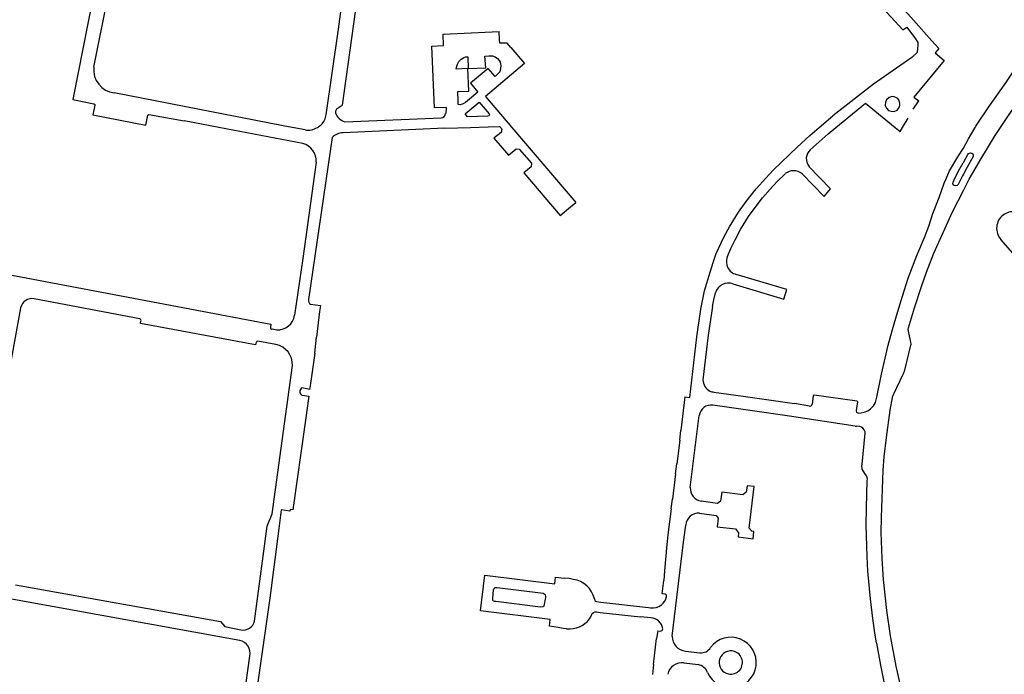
# Model space of a CAD drawing. Extents: x 148869 to 161638, y 453607 to 469810.
# Tile 1054 of 1056: x 159127.02 to 159131.15, y 459888.52 to 459891.27. Entities that reach past the tile are written whole.
import ezdxf

# ---------------------------------------------------------------- set-up
doc = ezdxf.new("R2010")
doc.units = 0
doc.layers.add('LKI_V01_KANTRIJWEG', color=252, linetype='CONTINUOUS')

msp = doc.modelspace()

# ---------------------------------------------------------------- linework, layer by layer
at = {"layer": 'LKI_V01_KANTRIJWEG'}
for p, q in [((159127.334, 459891.0726), (159127.4808, 459891.8124)), ((159127.334, 459891.0726), (159127.4808, 459891.8124)), ((159128.4621, 459891.5393), (159128.3761, 459890.9133)), ((159128.4621, 459891.5393), (159128.3761, 459890.9133)), ((159129.0367, 459891.1888), (159129.0353, 459891.222)), ((159129.0367, 459891.1888), (159129.0353, 459891.222)), ((159129.0374, 459891.1731), (159129.0367, 459891.1888)), ((159129.0374, 459891.1731), (159129.0367, 459891.1888)), ((159129.0643, 459891.1739), (159129.0374, 459891.1731)), ((159129.0643, 459891.1739), (159129.0374, 459891.1731)), ((159129.0842, 459891.1557), (159129.1418, 459891.089)), ((159129.0842, 459891.1557), (159129.1418, 459891.089)), ((159130.8795, 459891.151), (159130.8646, 459891.1329)), ((159130.8795, 459891.151), (159130.8646, 459891.1329)), ((159128.1287, 459890.8264), (159127.4188, 459890.9646)), ((159128.1287, 459890.8264), (159127.4188, 459890.9646)), ((159130.7746, 459890.9466), (159130.7963, 459890.9311)), ((159130.7746, 459890.9466), (159130.7963, 459890.9311)), ((159128.3551, 459890.8999), (159128.3761, 459890.9133)), ((159128.3551, 459890.8999), (159128.3761, 459890.9133)), ((159128.8117, 459890.9036), (159128.8103, 459890.8788)), ((159128.8117, 459890.9036), (159128.8103, 459890.8788)), ((159128.8928, 459890.8768), (159128.9514, 459890.9267)), ((159128.8928, 459890.8768), (159128.9514, 459890.9267)), ((159130.7719, 459890.8966), (159130.7963, 459890.9311)), ((159130.7719, 459890.8966), (159130.7963, 459890.9311)), ((159130.3777, 459890.8195), (159130.4351, 459890.8688)), ((159130.3777, 459890.8195), (159130.4351, 459890.8688)), ((159127.8586, 459890.8195), (159127.7133, 459890.8472)), ((159127.8586, 459890.8195), (159127.7133, 459890.8472)), ((159128.1656, 459890.8195), (159128.1287, 459890.8264)), ((159128.1656, 459890.8195), (159128.1287, 459890.8264)), ((159128.3873, 459890.8439), (159128.7911, 459890.86)), ((159128.3873, 459890.8439), (159128.7911, 459890.86)), ((159130.4474, 459890.8195), (159130.4631, 459890.8328)), ((159130.4474, 459890.8195), (159130.4631, 459890.8328)), ((159130.7283, 459890.8195), (159130.7514, 459890.8588)), ((159130.7283, 459890.8195), (159130.7514, 459890.8588)), ((159131.0321, 459890.8195), (159131.0355, 459890.8254)), ((159131.0321, 459890.8195), (159131.0355, 459890.8254)), ((159128.2109, 459890.7524), (159127.8586, 459890.8195)), ((159128.2109, 459890.7524), (159127.8586, 459890.8195)), ((159128.22, 459890.8093), (159128.1656, 459890.8195)), ((159128.22, 459890.8093), (159128.1656, 459890.8195)), ((159128.8065, 459890.8163), (159128.3796, 459890.7975)), ((159128.8065, 459890.8163), (159128.3796, 459890.7975)), ((159128.8065, 459890.8163), (159128.914, 459890.8195)), ((159128.8065, 459890.8163), (159128.914, 459890.8195)), ((159129.088, 459890.8195), (159129.3561, 459890.5044)), ((159129.088, 459890.8195), (159129.3561, 459890.5044)), ((159128.3334, 459890.7777), (159128.2352, 459890.0975)), ((159128.3334, 459890.7777), (159128.2352, 459890.0975)), ((159128.3334, 459890.7777), (159128.2352, 459890.0975)), ((159128.3334, 459890.7777), (159128.2352, 459890.0975)), ((159130.9818, 459890.671), (159130.9831, 459890.6733)), ((159130.9818, 459890.671), (159130.9831, 459890.6733)), ((159130.9831, 459890.5557), (159131.0004, 459890.5892)), ((159130.9831, 459890.5557), (159131.0004, 459890.5892)), ((159129.3343, 459890.4863), (159129.3561, 459890.5044)), ((159129.3343, 459890.4863), (159129.3561, 459890.5044)), ((159131.2319, 459890.2458), (159131.1408, 459890.3493)), ((159131.2319, 459890.2458), (159131.1408, 459890.3493)), ((159129.9921, 459890.2757), (159130.0073, 459890.3122)), ((159129.9921, 459890.2757), (159130.0073, 459890.3122)), ((159127.5269, 459890.0164), (159127.0833, 459890.1008)), ((159127.5269, 459890.0164), (159127.0833, 459890.1008)), ((159127.0261, 459890.0633), (159126.9787, 459889.7983)), ((159127.0261, 459890.0633), (159126.9787, 459889.7983)), ((159128.0825, 459889.974), (159128.101, 459889.9703)), ((159128.0825, 459889.974), (159128.101, 459889.9703)), ((159128.0979, 459889.9094), (159128.0219, 459889.9234)), ((159128.0979, 459889.9094), (159128.0219, 459889.9234)), ((159128.2612, 459889.8724), (159128.2687, 459889.939)), ((159128.2612, 459889.8724), (159128.2687, 459889.939)), ((159129.8144, 459889.6886), (159129.7972, 459889.5473)), ((159129.8144, 459889.6886), (159129.7972, 459889.5473)), ((159129.8144, 459889.6886), (159129.835, 459889.6861)), ((159129.8144, 459889.6886), (159129.835, 459889.6861)), ((159130.3532, 459889.6939), (159130.3482, 459889.6578)), ((159130.3532, 459889.6939), (159130.3482, 459889.6578)), ((159130.5373, 459889.6712), (159130.3566, 459889.6964)), ((159130.5373, 459889.6712), (159130.3566, 459889.6964)), ((159130.1279, 459889.6258), (159129.9311, 459889.654)), ((159130.1279, 459889.6258), (159129.9311, 459889.654)), ((159130.254, 459889.6077), (159130.1279, 459889.6258)), ((159130.254, 459889.6077), (159130.1279, 459889.6258)), ((159130.3367, 459889.6494), (159130.2743, 459889.6606)), ((159130.3367, 459889.6494), (159130.2743, 459889.6606)), ((159129.8369, 459889.3088), (159129.8744, 459889.6106)), ((159129.8369, 459889.3088), (159129.8744, 459889.6106)), ((159130.5287, 459889.5667), (159130.254, 459889.6077)), ((159130.5287, 459889.5667), (159130.254, 459889.6077)), ((159129.7925, 459889.5071), (159129.7972, 459889.5473)), ((159129.7925, 459889.5071), (159129.7972, 459889.5473)), ((159130.5287, 459889.5667), (159130.5345, 459889.566)), ((159130.5287, 459889.5667), (159130.5345, 459889.566)), ((159129.7925, 459889.5071), (159129.7804, 459889.4077)), ((159129.7925, 459889.5071), (159129.7804, 459889.4077)), ((159129.7749, 459889.3664), (159129.7804, 459889.4077)), ((159129.7749, 459889.3664), (159129.7804, 459889.4077)), ((159129.7749, 459889.3664), (159129.7623, 459889.2595)), ((159129.7749, 459889.3664), (159129.7623, 459889.2595)), ((159129.7568, 459889.2189), (159129.7623, 459889.2595)), ((159129.7568, 459889.2189), (159129.7623, 459889.2595)), ((159129.7568, 459889.2189), (159129.7433, 459889.1102)), ((159129.7568, 459889.2189), (159129.7433, 459889.1102)), ((159129.8087, 459889.0797), (159129.818, 459889.1511)), ((159129.8087, 459889.0797), (159129.818, 459889.1511)), ((159129.7433, 459889.1102), (159129.7383, 459889.0699)), ((159129.7433, 459889.1102), (159129.7383, 459889.0699)), ((159129.7383, 459889.0699), (159129.7283, 459888.9586)), ((159129.7383, 459889.0699), (159129.7283, 459888.9586)), ((159129.7613, 459888.6845), (159129.8087, 459889.0797)), ((159129.7613, 459888.6845), (159129.8087, 459889.0797)), ((159129.329, 459888.9263), (159129.3078, 459888.9283)), ((159129.329, 459888.9263), (159129.3078, 459888.9283)), ((159129.3458, 459888.9228), (159129.329, 459888.9263)), ((159129.3458, 459888.9228), (159129.329, 459888.9263)), ((159129.7283, 459888.9586), (159129.7255, 459888.9179)), ((159129.7283, 459888.9586), (159129.7255, 459888.9179)), ((159127.9458, 459888.6666), (159126.9656, 459888.8439)), ((159127.9458, 459888.6666), (159126.9656, 459888.8439)), ((159129.6613, 459888.8049), (159129.6701, 459888.8041)), ((159129.6613, 459888.8049), (159129.6701, 459888.8041)), ((159129.6711, 459888.7616), (159129.6276, 459888.766)), ((159129.6711, 459888.7616), (159129.6276, 459888.766)), ((159129.3178, 459888.7156), (159129.3028, 459888.7166)), ((159129.3178, 459888.7156), (159129.3028, 459888.7166)), ((159129.683, 459888.5655), (159129.6956, 459888.6746)), ((159129.683, 459888.5655), (159129.6956, 459888.6746)), ((159129.701, 459888.7073), (159129.6956, 459888.6746)), ((159129.701, 459888.7073), (159129.6956, 459888.6746)), ((159129.701, 459888.7073), (159129.7112, 459888.7059)), ((159129.701, 459888.7073), (159129.7112, 459888.7059)), ((159129.7603, 459888.6844), (159129.761, 459888.6901)), ((159129.7603, 459888.6844), (159129.761, 459888.6901)), ((159127.9501, 459888.3303), (159127.9885, 459888.601)), ((159127.9501, 459888.3303), (159127.9885, 459888.601)), ((159129.8173, 459888.6219), (159129.877, 459888.615)), ((159129.8173, 459888.6219), (159129.877, 459888.615)), ((159129.683, 459888.5655), (159129.6777, 459888.5243)), ((159129.683, 459888.5655), (159129.6777, 459888.5243)), ((159129.811, 459888.5722), (159129.8706, 459888.5652)), ((159129.811, 459888.5722), (159129.8706, 459888.5652))]:
    msp.add_line(p, q, dxfattribs=at)
for points in [[(159129.6299, 459892.5741), (159129.8589, 459892.3132), (159130.0091, 459892.1402), (159130.0772, 459892.0649), (159130.1195, 459892.0163), (159130.1583, 459891.9697), (159130.2782, 459891.8359), (159130.4559, 459891.6339), (159130.5663, 459891.5061), (159130.6876, 459891.3687), (159130.7737, 459891.2698), (159130.8508, 459891.1841), (159130.8795, 459891.151)], [(159129.6299, 459892.5741), (159129.8589, 459892.3132), (159130.0091, 459892.1402), (159130.0772, 459892.0649), (159130.1195, 459892.0163), (159130.1583, 459891.9697), (159130.2782, 459891.8359), (159130.4559, 459891.6339), (159130.5663, 459891.5061), (159130.6876, 459891.3687), (159130.7737, 459891.2698), (159130.8508, 459891.1841), (159130.8795, 459891.151)], [(159127.4171, 459891.81), (159127.2454, 459890.9372), (159127.3336, 459890.9192), (159127.3354, 459890.9183), (159127.3365, 459890.9172), (159127.3372, 459890.9156), (159127.3372, 459890.9129), (159127.3299, 459890.8725), (159127.5524, 459890.8292), (159127.5608, 459890.8712), (159127.5633, 459890.8732), (159127.5649, 459890.8738), (159127.7133, 459890.8472)], [(159127.4171, 459891.81), (159127.2454, 459890.9372), (159127.3336, 459890.9192), (159127.3354, 459890.9183), (159127.3365, 459890.9172), (159127.3372, 459890.9156), (159127.3372, 459890.9129), (159127.3299, 459890.8725), (159127.5524, 459890.8292), (159127.5608, 459890.8712), (159127.5633, 459890.8732), (159127.5649, 459890.8738), (159127.7133, 459890.8472)], [(159128.3081, 459890.8734), (159128.3604, 459891.2331), (159128.401, 459891.5373)], [(159128.3081, 459890.8734), (159128.3604, 459891.2331), (159128.401, 459891.5373)], [(159131.0355, 459890.8254), (159131.0898, 459890.9058), (159131.1619, 459891.0075), (159131.2547, 459891.1474), (159131.2693, 459891.1713), (159131.275, 459891.1915), (159131.2747, 459891.2071), (159131.2708, 459891.2228), (159131.2638, 459891.2383), (159131.247, 459891.2585), (159131.2324, 459891.2744), (159131.1053, 459891.4184)], [(159131.0355, 459890.8254), (159131.0898, 459890.9058), (159131.1619, 459891.0075), (159131.2547, 459891.1474), (159131.2693, 459891.1713), (159131.275, 459891.1915), (159131.2747, 459891.2071), (159131.2708, 459891.2228), (159131.2638, 459891.2383), (159131.247, 459891.2585), (159131.2324, 459891.2744), (159131.1053, 459891.4184)], [(159130.6252, 459891.3447), (159130.6622, 459891.3027), (159130.7289, 459891.229), (159130.7455, 459891.241), (159130.7648, 459891.2137), (159130.7798, 459891.1967)], [(159130.6252, 459891.3447), (159130.6622, 459891.3027), (159130.7289, 459891.229), (159130.7455, 459891.241), (159130.7648, 459891.2137), (159130.7798, 459891.1967)], [(159128.8117, 459890.9036), (159128.7632, 459890.9023), (159128.7519, 459891.1605), (159128.8016, 459891.1637), (159128.7991, 459891.2119), (159129.0353, 459891.222)], [(159128.8117, 459890.9036), (159128.7632, 459890.9023), (159128.7519, 459891.1605), (159128.8016, 459891.1637), (159128.7991, 459891.2119), (159129.0353, 459891.222)], [(159130.7798, 459891.1967), (159130.7921, 459891.176), (159130.7924, 459891.1648), (159130.7906, 459891.1519), (159130.7891, 459891.1351), (159130.7662, 459891.1142), (159130.6057, 459891.0022), (159130.4351, 459890.8688)], [(159130.7798, 459891.1967), (159130.7921, 459891.176), (159130.7924, 459891.1648), (159130.7906, 459891.1519), (159130.7891, 459891.1351), (159130.7662, 459891.1142), (159130.6057, 459891.0022), (159130.4351, 459890.8688)], [(159129.0842, 459891.1557), (159129.0688, 459891.1738), (159129.0643, 459891.1739)], [(159129.0842, 459891.1557), (159129.0688, 459891.1738), (159129.0643, 459891.1739)], [(159128.9459, 459890.9686), (159128.8937, 459890.924), (159128.8844, 459890.9185), (159128.8706, 459890.9152), (159128.8642, 459890.9156), (159128.8629, 459890.9171), (159128.8622, 459890.9207), (159128.8624, 459890.9303), (159128.8609, 459890.9706), (159128.908, 459890.9725), (159128.9032, 459891.0675), (159128.855, 459891.0647), (159128.8561, 459891.0728), (159128.8594, 459891.0855), (159128.8654, 459891.097), (159128.8748, 459891.1071), (159128.886, 459891.1135), (159128.8934, 459891.116), (159128.9038, 459891.1166), (159128.9054, 459891.0679), (159128.9789, 459891.0703), (159128.975, 459891.1193), (159128.9919, 459891.1205), (159129.0064, 459891.1206), (159129.0181, 459891.1165), (159129.0284, 459891.1093), (159129.0346, 459891.1007), (159129.0385, 459891.0934), (159129.0414, 459891.0804)], [(159128.9459, 459890.9686), (159128.8937, 459890.924), (159128.8844, 459890.9185), (159128.8706, 459890.9152), (159128.8642, 459890.9156), (159128.8629, 459890.9171), (159128.8622, 459890.9207), (159128.8624, 459890.9303), (159128.8609, 459890.9706), (159128.908, 459890.9725), (159128.9032, 459891.0675), (159128.855, 459891.0647), (159128.8561, 459891.0728), (159128.8594, 459891.0855), (159128.8654, 459891.097), (159128.8748, 459891.1071), (159128.886, 459891.1135), (159128.8934, 459891.116), (159128.9038, 459891.1166), (159128.9054, 459891.0679), (159128.9789, 459891.0703), (159128.975, 459891.1193), (159128.9919, 459891.1205), (159129.0064, 459891.1206), (159129.0181, 459891.1165), (159129.0284, 459891.1093), (159129.0346, 459891.1007), (159129.0385, 459891.0934), (159129.0414, 459891.0804)], [(159130.8646, 459891.1329), (159130.9022, 459891.1007), (159130.7746, 459890.9466)], [(159130.8646, 459891.1329), (159130.9022, 459891.1007), (159130.7746, 459890.9466)], [(159129.0414, 459891.0804), (159129.0411, 459891.0672), (159129.0373, 459891.0534), (159129.0293, 459891.0445), (159129.0187, 459891.034), (159128.9882, 459891.0669), (159128.915, 459891.0056), (159128.9459, 459890.9686)], [(159129.0414, 459891.0804), (159129.0411, 459891.0672), (159129.0373, 459891.0534), (159129.0293, 459891.0445), (159129.0187, 459891.034), (159128.9882, 459891.0669), (159128.915, 459891.0056), (159128.9459, 459890.9686)], [(159129.1418, 459891.089), (159128.9773, 459890.9495), (159129.088, 459890.8195)], [(159129.1418, 459891.089), (159128.9773, 459890.9495), (159129.088, 459890.8195)], [(159131.1387, 459890.8195), (159131.1756, 459890.874), (159131.2216, 459890.9394), (159131.3054, 459891.0485), (159131.3242, 459891.0657), (159131.3363, 459891.0726), (159131.3487, 459891.0761), (159131.3587, 459891.077)], [(159131.1387, 459890.8195), (159131.1756, 459890.874), (159131.2216, 459890.9394), (159131.3054, 459891.0485), (159131.3242, 459891.0657), (159131.3363, 459891.0726), (159131.3487, 459891.0761), (159131.3587, 459891.077)], [(159130.6719, 459890.9458), (159130.6609, 459890.9365), (159130.656, 459890.9256), (159130.6555, 459890.9127), (159130.6601, 459890.9005), (159130.6694, 459890.891), (159130.6795, 459890.8878), (159130.6924, 459890.8875), (159130.705, 459890.8924), (159130.714, 459890.9037), (159130.7168, 459890.9122), (159130.717, 459890.9206), (159130.7135, 459890.9327), (159130.7075, 459890.9408), (159130.6998, 459890.9458), (159130.6927, 459890.9481), (159130.6844, 459890.9493), (159130.6719, 459890.9458)], [(159130.6719, 459890.9458), (159130.6609, 459890.9365), (159130.656, 459890.9256), (159130.6555, 459890.9127), (159130.6601, 459890.9005), (159130.6694, 459890.891), (159130.6795, 459890.8878), (159130.6924, 459890.8875), (159130.705, 459890.8924), (159130.714, 459890.9037), (159130.7168, 459890.9122), (159130.717, 459890.9206), (159130.7135, 459890.9327), (159130.7075, 459890.9408), (159130.6998, 459890.9458), (159130.6927, 459890.9481), (159130.6844, 459890.9493), (159130.6719, 459890.9458)], [(159128.9514, 459890.9267), (159128.9924, 459890.8772), (159128.9938, 459890.8736), (159128.9933, 459890.8707), (159128.9909, 459890.8684), (159128.9854, 459890.8674), (159128.9023, 459890.8645), (159128.8928, 459890.8768)], [(159128.9514, 459890.9267), (159128.9924, 459890.8772), (159128.9938, 459890.8736), (159128.9933, 459890.8707), (159128.9909, 459890.8684), (159128.9854, 459890.8674), (159128.9023, 459890.8645), (159128.8928, 459890.8768)], [(159130.4631, 459890.8328), (159130.5727, 459890.9218), (159130.6974, 459890.8195)], [(159130.4631, 459890.8328), (159130.5727, 459890.9218), (159130.6974, 459890.8195)], [(159128.914, 459890.8195), (159128.9889, 459890.8227), (159129.0366, 459890.8233), (159129.039, 459890.8221), (159129.0409, 459890.8195)], [(159128.914, 459890.8195), (159128.9889, 459890.8227), (159129.0366, 459890.8233), (159129.039, 459890.8221), (159129.0409, 459890.8195)], [(159129.0409, 459890.8195), (159129.0441, 459890.8155), (159129.0456, 459890.8122), (159129.0448, 459890.8087), (159129.0447, 459890.8023), (159129.0441, 459890.8001), (159129.0431, 459890.7987), (159129.0129, 459890.7751), (159129.0746, 459890.703), (159129.1067, 459890.7297), (159129.1188, 459890.7284), (159129.17, 459890.6702), (159129.1692, 459890.6551), (159129.138, 459890.6289), (159129.2904, 459890.4506), (159129.3343, 459890.4863)], [(159129.0409, 459890.8195), (159129.0441, 459890.8155), (159129.0456, 459890.8122), (159129.0448, 459890.8087), (159129.0447, 459890.8023), (159129.0441, 459890.8001), (159129.0431, 459890.7987), (159129.0129, 459890.7751), (159129.0746, 459890.703), (159129.1067, 459890.7297), (159129.1188, 459890.7284), (159129.17, 459890.6702), (159129.1692, 459890.6551), (159129.138, 459890.6289), (159129.2904, 459890.4506), (159129.3343, 459890.4863)], [(159129.835, 459889.6861), (159129.8649, 459889.9406), (159129.8813, 459890.0569), (159129.8969, 459890.1347), (159129.9198, 459890.2131), (159129.9328, 459890.2534), (159129.9455, 459890.2904), (159129.9669, 459890.336), (159129.9798, 459890.362), (159130.0017, 459890.4022), (159130.04, 459890.4644), (159130.0715, 459890.5096), (159130.1137, 459890.5624), (159130.1539, 459890.6075), (159130.1848, 459890.6404), (159130.2859, 459890.7375), (159130.3382, 459890.7856), (159130.3777, 459890.8195)], [(159129.835, 459889.6861), (159129.8649, 459889.9406), (159129.8813, 459890.0569), (159129.8969, 459890.1347), (159129.9198, 459890.2131), (159129.9328, 459890.2534), (159129.9455, 459890.2904), (159129.9669, 459890.336), (159129.9798, 459890.362), (159130.0017, 459890.4022), (159130.04, 459890.4644), (159130.0715, 459890.5096), (159130.1137, 459890.5624), (159130.1539, 459890.6075), (159130.1848, 459890.6404), (159130.2859, 459890.7375), (159130.3382, 459890.7856), (159130.3777, 459890.8195)], [(159130.3405, 459890.7262), (159130.4152, 459890.7925), (159130.4474, 459890.8195)], [(159130.3405, 459890.7262), (159130.4152, 459890.7925), (159130.4474, 459890.8195)], [(159130.6974, 459890.8195), (159130.7183, 459890.8024), (159130.7283, 459890.8195)], [(159130.6974, 459890.8195), (159130.7183, 459890.8024), (159130.7283, 459890.8195)], [(159130.9831, 459890.7335), (159131.0041, 459890.7723), (159131.0321, 459890.8195)], [(159130.9831, 459890.7335), (159131.0041, 459890.7723), (159131.0321, 459890.8195)], [(159131.0004, 459890.5892), (159131.0074, 459890.6029), (159131.0564, 459890.6874), (159131.1166, 459890.7868), (159131.1387, 459890.8195)], [(159131.0004, 459890.5892), (159131.0074, 459890.6029), (159131.0564, 459890.6874), (159131.1166, 459890.7868), (159131.1387, 459890.8195)], [(159130.5417, 459889.6204), (159130.5545, 459889.6225), (159130.5666, 459889.6253), (159130.582, 459889.6302), (159130.5935, 459889.6395), (159130.6056, 459889.6514), (159130.6141, 459889.6658), (159130.6203, 459889.6884), (159130.6392, 459889.785), (159130.667, 459889.9059), (159130.6856, 459889.9721), (159130.7063, 459890.0432), (159130.7277, 459890.1122), (159130.7516, 459890.1869), (159130.7879, 459890.2828), (159130.8202, 459890.3585), (159130.8379, 459890.4052), (159130.8556, 459890.4594), (159130.8815, 459890.5259), (159130.9028, 459890.5861), (159130.9089, 459890.601), (159130.9255, 459890.6382), (159130.9593, 459890.6972), (159130.9831, 459890.7335)], [(159130.5417, 459889.6204), (159130.5545, 459889.6225), (159130.5666, 459889.6253), (159130.582, 459889.6302), (159130.5935, 459889.6395), (159130.6056, 459889.6514), (159130.6141, 459889.6658), (159130.6203, 459889.6884), (159130.6392, 459889.785), (159130.667, 459889.9059), (159130.6856, 459889.9721), (159130.7063, 459890.0432), (159130.7277, 459890.1122), (159130.7516, 459890.1869), (159130.7879, 459890.2828), (159130.8202, 459890.3585), (159130.8379, 459890.4052), (159130.8556, 459890.4594), (159130.8815, 459890.5259), (159130.9028, 459890.5861), (159130.9089, 459890.601), (159130.9255, 459890.6382), (159130.9593, 459890.6972), (159130.9831, 459890.7335)], [(159130.9831, 459890.6733), (159131.0018, 459890.7069), (159131.0053, 459890.7111), (159131.0136, 459890.7128), (159131.019, 459890.7122), (159131.0233, 459890.7085), (159131.0246, 459890.7037), (159131.0247, 459890.6998), (159131.0229, 459890.6951), (159130.9992, 459890.6528), (159130.9831, 459890.6241)], [(159130.9831, 459890.6733), (159131.0018, 459890.7069), (159131.0053, 459890.7111), (159131.0136, 459890.7128), (159131.019, 459890.7122), (159131.0233, 459890.7085), (159131.0246, 459890.7037), (159131.0247, 459890.6998), (159131.0229, 459890.6951), (159130.9992, 459890.6528), (159130.9831, 459890.6241)], [(159128.2664, 459890.6744), (159128.2109, 459890.2704), (159128.1764, 459890.0318)], [(159128.2664, 459890.6744), (159128.2109, 459890.2704), (159128.1764, 459890.0318)], [(159130.3065, 459890.6257), (159130.3984, 459890.5301), (159130.4259, 459890.5617), (159130.3352, 459890.6565)], [(159130.3065, 459890.6257), (159130.3984, 459890.5301), (159130.4259, 459890.5617), (159130.3352, 459890.6565)], [(159130.9831, 459890.6241), (159130.9792, 459890.6172), (159130.9612, 459890.5807), (159130.9575, 459890.5765), (159130.9513, 459890.5745), (159130.9449, 459890.5761), (159130.9408, 459890.5789), (159130.9396, 459890.5834), (159130.9407, 459890.5906), (159130.9444, 459890.6003), (159130.9617, 459890.6346), (159130.9818, 459890.671)], [(159130.9831, 459890.6241), (159130.9792, 459890.6172), (159130.9612, 459890.5807), (159130.9575, 459890.5765), (159130.9513, 459890.5745), (159130.9449, 459890.5761), (159130.9408, 459890.5789), (159130.9396, 459890.5834), (159130.9407, 459890.5906), (159130.9444, 459890.6003), (159130.9617, 459890.6346), (159130.9818, 459890.671)], [(159130.0073, 459890.3122), (159130.0248, 459890.3484), (159130.0482, 459890.3913), (159130.0819, 459890.4456), (159130.1088, 459890.4844), (159130.1399, 459890.5238), (159130.1724, 459890.561), (159130.2021, 459890.5928), (159130.2352, 459890.6259)], [(159130.0073, 459890.3122), (159130.0248, 459890.3484), (159130.0482, 459890.3913), (159130.0819, 459890.4456), (159130.1088, 459890.4844), (159130.1399, 459890.5238), (159130.1724, 459890.561), (159130.2021, 459890.5928), (159130.2352, 459890.6259)], [(159130.7333, 459889.7895), (159130.7377, 459889.8009), (159130.7632, 459889.9065), (159130.7638, 459889.9103), (159130.7632, 459889.9187), (159130.7523, 459889.965), (159130.752, 459889.972), (159130.7528, 459889.9789), (159130.7782, 459890.0631), (159130.8068, 459890.1528), (159130.8281, 459890.2129), (159130.8592, 459890.2927), (159130.9375, 459890.4657), (159130.9831, 459890.5557)], [(159130.7333, 459889.7895), (159130.7377, 459889.8009), (159130.7632, 459889.9065), (159130.7638, 459889.9103), (159130.7632, 459889.9187), (159130.7523, 459889.965), (159130.752, 459889.972), (159130.7528, 459889.9789), (159130.7782, 459890.0631), (159130.8068, 459890.1528), (159130.8281, 459890.2129), (159130.8592, 459890.2927), (159130.9375, 459890.4657), (159130.9831, 459890.5557)], [(159126.975, 459890.202), (159128.0762, 459889.9942), (159128.0745, 459889.9809)], [(159126.975, 459890.202), (159128.0762, 459889.9942), (159128.0745, 459889.9809)], [(159130.0162, 459890.163), (159130.23, 459890.0996), (159130.2418, 459890.1399), (159130.0297, 459890.2032)], [(159130.0162, 459890.163), (159130.23, 459890.0996), (159130.2418, 459890.1399), (159130.0297, 459890.2032)], [(159129.9302, 459890.0678), (159129.9359, 459890.097), (159129.9427, 459890.1264)], [(159129.9302, 459890.0678), (159129.9359, 459890.097), (159129.9427, 459890.1264)], [(159128.2434, 459890.0778), (159128.2852, 459890.0729), (159128.281, 459890.0468), (159128.2687, 459889.939)], [(159128.2434, 459890.0778), (159128.2852, 459890.0729), (159128.281, 459890.0468), (159128.2687, 459889.939)], [(159129.9302, 459890.0678), (159129.9126, 459889.9487), (159129.8901, 459889.7606)], [(159129.9302, 459890.0678), (159129.9126, 459889.9487), (159129.8901, 459889.7606)], [(159128.015, 459889.9185), (159128.0119, 459889.9076), (159127.5294, 459889.9967), (159127.531, 459890.0065)], [(159128.015, 459889.9185), (159128.0119, 459889.9076), (159127.5294, 459889.9967), (159127.531, 459890.0065)], [(159128.2612, 459889.8724), (159128.2427, 459889.7458), (159128.2385, 459889.7201), (159128.2077, 459889.727)], [(159128.2612, 459889.8724), (159128.2427, 459889.7458), (159128.2385, 459889.7201), (159128.2077, 459889.727)], [(159128.0081, 459888.7482), (159128.0617, 459889.1463), (159128.0822, 459889.1984), (159128.1673, 459889.8203)], [(159128.0081, 459888.7482), (159128.0617, 459889.1463), (159128.0822, 459889.1984), (159128.1673, 459889.8203)], [(159130.6386, 459889.1204), (159130.6397, 459889.183), (159130.6463, 459889.3819), (159130.6509, 459889.437), (159130.6603, 459889.5178), (159130.6763, 459889.633), (159130.685, 459889.6857), (159130.6862, 459889.6895), (159130.6916, 459889.7019), (159130.7307, 459889.7848), (159130.7333, 459889.7895)], [(159130.6386, 459889.1204), (159130.6397, 459889.183), (159130.6463, 459889.3819), (159130.6509, 459889.437), (159130.6603, 459889.5178), (159130.6763, 459889.633), (159130.685, 459889.6857), (159130.6862, 459889.6895), (159130.6916, 459889.7019), (159130.7307, 459889.7848), (159130.7333, 459889.7895)], [(159129.9355, 459889.7093), (159130.059, 459889.6918), (159130.0885, 459889.6872), (159130.2743, 459889.6606)], [(159129.9355, 459889.7093), (159130.059, 459889.6918), (159130.0885, 459889.6872), (159130.2743, 459889.6606)], [(159128.2084, 459889.696), (159128.2362, 459889.6925), (159128.22, 459889.5818), (159128.1695, 459889.2147), (159128.1575, 459889.2164), (159128.1566, 459889.2095), (159128.1198, 459889.2147), (159128.1107, 459889.1369), (159128.0729, 459888.8441), (159127.9988, 459888.3248)], [(159128.2084, 459889.696), (159128.2362, 459889.6925), (159128.22, 459889.5818), (159128.1695, 459889.2147), (159128.1575, 459889.2164), (159128.1566, 459889.2095), (159128.1198, 459889.2147), (159128.1107, 459889.1369), (159128.0729, 459888.8441), (159127.9988, 459888.3248)], [(159130.5417, 459889.6204), (159130.5359, 459889.6238), (159130.5343, 459889.6314), (159130.5398, 459889.6678)], [(159130.5417, 459889.6204), (159130.5359, 459889.6238), (159130.5343, 459889.6314), (159130.5398, 459889.6678)], [(159130.6179, 459888.6559), (159130.6116, 459888.6981), (159130.6032, 459888.7588), (159130.5929, 459888.8411), (159130.5826, 459888.9574), (159130.579, 459889.0187), (159130.5747, 459889.1507), (159130.5759, 459889.2234), (159130.5792, 459889.3377), (159130.5801, 459889.3439), (159130.5794, 459889.3504), (159130.5763, 459889.3577), (159130.57, 459889.3667), (159130.5588, 459889.3862), (159130.5578, 459889.391), (159130.5576, 459889.3968), (159130.559, 459889.4068), (159130.571, 459889.5365), (159130.5704, 459889.5427), (159130.5665, 459889.5507), (159130.5616, 459889.5578), (159130.5554, 459889.5623), (159130.5491, 459889.5647), (159130.5345, 459889.566)], [(159130.6179, 459888.6559), (159130.6116, 459888.6981), (159130.6032, 459888.7588), (159130.5929, 459888.8411), (159130.5826, 459888.9574), (159130.579, 459889.0187), (159130.5747, 459889.1507), (159130.5759, 459889.2234), (159130.5792, 459889.3377), (159130.5801, 459889.3439), (159130.5794, 459889.3504), (159130.5763, 459889.3577), (159130.57, 459889.3667), (159130.5588, 459889.3862), (159130.5578, 459889.391), (159130.5576, 459889.3968), (159130.559, 459889.4068), (159130.571, 459889.5365), (159130.5704, 459889.5427), (159130.5665, 459889.5507), (159130.5616, 459889.5578), (159130.5554, 459889.5623), (159130.5491, 459889.5647), (159130.5345, 459889.566)], [(159129.876, 459889.2005), (159129.9457, 459889.1909), (159129.9542, 459889.1801), (159129.9499, 459889.1439), (159130.0274, 459889.1347), (159130.04, 459889.1185), (159130.0375, 459889.101), (159130.1003, 459889.0931), (159130.1043, 459889.1237), (159130.0952, 459889.1249), (159130.0841, 459889.1386), (159130.1053, 459889.3122), (159130.0753, 459889.316), (159130.0718, 459889.2889), (159130.0581, 459889.2779), (159129.9688, 459889.2884), (159129.9642, 459889.2513), (159129.9513, 459889.241), (159129.8826, 459889.2514)], [(159129.876, 459889.2005), (159129.9457, 459889.1909), (159129.9542, 459889.1801), (159129.9499, 459889.1439), (159130.0274, 459889.1347), (159130.04, 459889.1185), (159130.0375, 459889.101), (159130.1003, 459889.0931), (159130.1043, 459889.1237), (159130.0952, 459889.1249), (159130.0841, 459889.1386), (159130.1053, 459889.3122), (159130.0753, 459889.316), (159130.0718, 459889.2889), (159130.0581, 459889.2779), (159129.9688, 459889.2884), (159129.9642, 459889.2513), (159129.9513, 459889.241), (159129.8826, 459889.2514)], [(159130.9831, 459887.7741), (159130.9343, 459887.8716), (159130.8861, 459887.9767), (159130.8535, 459888.0542), (159130.8247, 459888.1299), (159130.7982, 459888.2044), (159130.7742, 459888.2787), (159130.746, 459888.3753), (159130.7206, 459888.4723), (159130.7017, 459888.5592), (159130.6776, 459888.6866), (159130.6623, 459888.7929), (159130.6485, 459888.9221), (159130.6429, 459889.01), (159130.6386, 459889.1204)], [(159130.9831, 459887.7741), (159130.9343, 459887.8716), (159130.8861, 459887.9767), (159130.8535, 459888.0542), (159130.8247, 459888.1299), (159130.7982, 459888.2044), (159130.7742, 459888.2787), (159130.746, 459888.3753), (159130.7206, 459888.4723), (159130.7017, 459888.5592), (159130.6776, 459888.6866), (159130.6623, 459888.7929), (159130.6485, 459888.9221), (159130.6429, 459889.01), (159130.6386, 459889.1204)], [(159129.3028, 459888.7166), (159129.2821, 459888.7215), (159129.2457, 459888.7261), (159129.2492, 459888.7548), (159128.9566, 459888.7914), (159128.975, 459888.9403), (159129.2678, 459888.9038), (159129.2715, 459888.9328), (159129.3078, 459888.9283)], [(159129.3028, 459888.7166), (159129.2821, 459888.7215), (159129.2457, 459888.7261), (159129.2492, 459888.7548), (159128.9566, 459888.7914), (159128.975, 459888.9403), (159129.2678, 459888.9038), (159129.2715, 459888.9328), (159129.3078, 459888.9283)], [(159127.0047, 459888.9007), (159127.865, 459888.746), (159127.8831, 459888.7245), (159127.9505, 459888.7109)], [(159127.0047, 459888.9007), (159127.865, 459888.746), (159127.8831, 459888.7245), (159127.9505, 459888.7109)], [(159129.0265, 459888.8888), (159129.2196, 459888.8645), (159129.2243, 459888.8627), (159129.2282, 459888.8588), (159129.229, 459888.8511), (159129.2289, 459888.8473), (159129.2221, 459888.811), (159129.2187, 459888.8077), (159129.2088, 459888.807), (159129.0209, 459888.8295), (159129.0157, 459888.8306), (159129.0098, 459888.8329), (159129.0078, 459888.8351), (159129.0077, 459888.8421), (159129.0117, 459888.8796), (159129.0128, 459888.8834), (159129.0154, 459888.8867), (159129.0183, 459888.8883), (159129.0208, 459888.889), (159129.0265, 459888.8888)], [(159129.0265, 459888.8888), (159129.2196, 459888.8645), (159129.2243, 459888.8627), (159129.2282, 459888.8588), (159129.229, 459888.8511), (159129.2289, 459888.8473), (159129.2221, 459888.811), (159129.2187, 459888.8077), (159129.2088, 459888.807), (159129.0209, 459888.8295), (159129.0157, 459888.8306), (159129.0098, 459888.8329), (159129.0078, 459888.8351), (159129.0077, 459888.8421), (159129.0117, 459888.8796), (159129.0128, 459888.8834), (159129.0154, 459888.8867), (159129.0183, 459888.8883), (159129.0208, 459888.889), (159129.0265, 459888.8888)], [(159129.7316, 459888.8608), (159129.7188, 459888.8623), (159129.7255, 459888.9179)], [(159129.7316, 459888.8608), (159129.7188, 459888.8623), (159129.7255, 459888.9179)], [(159129.4346, 459888.8411), (159129.4369, 459888.8348), (159129.4408, 459888.8316), (159129.4439, 459888.8298), (159129.4619, 459888.8272), (159129.6613, 459888.8049)], [(159129.4346, 459888.8411), (159129.4369, 459888.8348), (159129.4408, 459888.8316), (159129.4439, 459888.8298), (159129.4619, 459888.8272), (159129.6613, 459888.8049)], [(159129.4141, 459888.7575), (159129.4208, 459888.7691), (159129.4252, 459888.7795), (159129.4306, 459888.7846), (159129.4372, 459888.7866), (159129.4454, 459888.7864), (159129.4586, 459888.7846), (159129.6276, 459888.766)], [(159129.4141, 459888.7575), (159129.4208, 459888.7691), (159129.4252, 459888.7795), (159129.4306, 459888.7846), (159129.4372, 459888.7866), (159129.4454, 459888.7864), (159129.4586, 459888.7846), (159129.6276, 459888.766)], [(159130.6179, 459888.6559), (159130.6347, 459888.563), (159130.6496, 459888.493), (159130.6747, 459888.3888), (159130.6965, 459888.314), (159130.7313, 459888.202), (159130.7658, 459888.1055), (159130.8003, 459888.015), (159130.8535, 459887.8916), (159130.898, 459887.8001), (159130.9344, 459887.7288), (159130.9808, 459887.6457), (159130.9831, 459887.6409)], [(159130.6179, 459888.6559), (159130.6347, 459888.563), (159130.6496, 459888.493), (159130.6747, 459888.3888), (159130.6965, 459888.314), (159130.7313, 459888.202), (159130.7658, 459888.1055), (159130.8003, 459888.015), (159130.8535, 459887.8916), (159130.898, 459887.8001), (159130.9344, 459887.7288), (159130.9808, 459887.6457), (159130.9831, 459887.6409)]]:
    msp.add_lwpolyline(points, dxfattribs=at)
for centre, radius, start, end in [((159127.4304, 459891.061), 0.0971, 173.1819, 263.1419), ((159127.4304, 459891.061), 0.0971, 173.1819, 263.1419), ((159128.2424, 459890.8792), 0.066, 312.6509, 354.9084), ((159128.2424, 459890.8792), 0.066, 312.6509, 354.9084), ((159128.3702, 459890.8839), 0.0221, 133.4116, 187.0058), ((159128.3702, 459890.8839), 0.0221, 133.4116, 187.0058), ((159128.4014, 459890.8976), 0.0556, 197.2268, 255.3099), ((159128.4014, 459890.8976), 0.0556, 197.198, 255.3387), ((159128.4014, 459890.8976), 0.0556, 197.198, 255.3387), ((159128.4014, 459890.8976), 0.0556, 197.2268, 255.3099), ((159128.4014, 459890.8976), 0.0556, 197.198, 255.3387), ((159128.4014, 459890.8976), 0.0556, 197.198, 255.3387), ((159128.7903, 459890.8799), 0.02, 272.1934, 356.6595), ((159128.7903, 459890.8799), 0.02, 272.1934, 356.6595), ((159128.231, 459890.8912), 0.0825, 299.6438, 312.8118), ((159128.231, 459890.8912), 0.0825, 299.6438, 312.8118), ((159128.2308, 459890.8914), 0.0828, 262.5396, 299.7484), ((159128.2308, 459890.8914), 0.0828, 262.5396, 299.7484), ((159128.3841, 459890.723), 0.0746, 93.434, 132.8105), ((159128.3841, 459890.723), 0.0746, 93.434, 132.8105), ((159128.1923, 459890.6804), 0.0743, 355.3246, 75.5504), ((159128.1923, 459890.6804), 0.0743, 355.3246, 75.5504), ((159130.3744, 459890.6886), 0.0506, 132.0141, 219.3406), ((159130.3744, 459890.6886), 0.0506, 132.0141, 219.3406), ((159130.2708, 459890.581), 0.0573, 51.4159, 128.3266), ((159130.2708, 459890.581), 0.0573, 51.4159, 128.3266), ((159131.1937, 459890.3965), 0.0709, 128.3579, 221.7671), ((159131.1937, 459890.3965), 0.0709, 128.3579, 221.7671), ((159131.1921, 459890.3962), 0.0702, 37.0855, 127.2137), ((159131.1921, 459890.3962), 0.0702, 37.0855, 127.2137), ((159130.0434, 459890.2563), 0.0549, 159.2368, 255.5235), ((159130.0434, 459890.2563), 0.0549, 159.2368, 255.5235), ((159129.9971, 459890.1094), 0.0569, 70.3563, 162.6864), ((159129.9971, 459890.1094), 0.0569, 70.3563, 162.6864), ((159127.0755, 459890.0503), 0.0511, 81.2004, 165.2592), ((159127.0755, 459890.0503), 0.0511, 81.2004, 165.2592), ((159128.252, 459890.0929), 0.0174, 164.5944, 240.4346), ((159128.252, 459890.0929), 0.0174, 164.5944, 240.4346), ((159127.525, 459890.0098), 0.00688, 330.8757, 74.3803), ((159127.525, 459890.0098), 0.00688, 330.8757, 74.3803), ((159128.1043, 459890.0433), 0.073, 267.3988, 350.9238), ((159128.1043, 459890.0433), 0.073, 267.3988, 350.9238), ((159128.0802, 459889.9794), 0.00586, 165.5807, 293.2049), ((159128.0802, 459889.9794), 0.00586, 165.5807, 293.2049), ((159128.0218, 459889.9162), 0.00723, 89.1055, 161.1874), ((159128.0218, 459889.9162), 0.00723, 89.1055, 161.1874), ((159128.0788, 459889.823), 0.0885, 358.2903, 77.5477), ((159128.0788, 459889.823), 0.0885, 358.2903, 77.5477), ((159129.9418, 459889.7601), 0.0516, 179.4692, 244.4803), ((159129.9418, 459889.7601), 0.0516, 179.4692, 244.4803), ((159128.2149, 459889.7117), 0.017, 115.2697, 247.5031), ((159128.2149, 459889.7117), 0.017, 115.2697, 247.5031), ((159129.941, 459889.7624), 0.0534, 246.2862, 264.0746), ((159129.941, 459889.7624), 0.0534, 246.2862, 264.0746), ((159130.3561, 459889.6934), 0.00299, 80.845, 170.8914), ((159130.3561, 459889.6934), 0.00299, 80.845, 170.8914), ((159130.5367, 459889.6681), 0.00306, 353.8473, 80.2212), ((159130.5367, 459889.6681), 0.00306, 353.8473, 80.2212), ((159129.924, 459889.6045), 0.05, 81.846, 172.9407), ((159129.924, 459889.6045), 0.05, 81.846, 172.9407), ((159130.3384, 459889.6591), 0.00987, 260.3129, 352.3293), ((159130.3384, 459889.6591), 0.00987, 260.3129, 352.3293), ((159129.8916, 459889.3054), 0.0547, 176.366, 260.5439), ((159129.8916, 459889.3054), 0.0547, 176.366, 260.5439), ((159129.8717, 459889.1468), 0.0539, 85.464, 175.4403), ((159129.8717, 459889.1468), 0.0539, 85.464, 175.4403), ((159129.3321, 459888.8189), 0.1048, 12.2488, 82.5202), ((159129.3321, 459888.8189), 0.1048, 12.2488, 82.5202), ((159129.6762, 459888.865), 0.0632, 308.4591, 346.0197), ((159129.6762, 459888.865), 0.0632, 308.4591, 346.0197), ((159129.7286, 459888.852), 0.0093, 345.5297, 70.8933), ((159129.7286, 459888.852), 0.0093, 345.5297, 70.8933), ((159129.6784, 459888.8675), 0.0639, 262.5505, 305.5219), ((159129.6784, 459888.8675), 0.0639, 262.5505, 305.5219), ((159129.3293, 459888.8208), 0.1059, 263.7804, 323.2515), ((159129.3293, 459888.8208), 0.1059, 263.7804, 323.2515), ((159129.6691, 459888.7091), 0.0525, 6.9149, 87.8298), ((159129.6691, 459888.7091), 0.0525, 6.9149, 87.8298), ((159127.9606, 459888.7584), 0.0486, 258.0242, 347.9479), ((159127.9606, 459888.7584), 0.0486, 258.0242, 347.9479), ((159129.7119, 459888.7152), 0.00933, 265.5097, 1.3908), ((159129.7119, 459888.7152), 0.00933, 265.5097, 1.3908), ((159129.8221, 459888.6825), 0.0608, 178.0763, 265.5148), ((159129.8221, 459888.6825), 0.0608, 178.0763, 265.5148), ((159130.0075, 459888.5736), 0.1064, 202.9515, 143.1065), ((159130.0075, 459888.5736), 0.1064, 202.9515, 143.1065), ((159127.9348, 459888.6128), 0.055, 347.6774, 78.3863), ((159127.9348, 459888.6128), 0.055, 347.6774, 78.3863), ((159129.8824, 459888.6611), 0.0464, 263.2941, 329.4313), ((159129.8824, 459888.6611), 0.0464, 263.2941, 329.4313), ((159130.007, 459888.5738), 0.0489, 83.9422, 258.0033), ((159130.007, 459888.5738), 0.0489, 83.9422, 258.0033), ((159130.0071, 459888.5738), 0.0489, 257.8805, 84.065), ((159130.0071, 459888.5738), 0.0489, 257.8805, 84.065), ((159129.8016, 459888.5122), 0.0607, 81.0464, 168.2756), ((159129.8016, 459888.5122), 0.0607, 81.0464, 168.2756), ((159129.8608, 459888.5143), 0.0518, 20.1477, 79.1053), ((159129.8608, 459888.5143), 0.0518, 20.1477, 79.1053)]:
    msp.add_arc(centre, radius, start, end, dxfattribs=at)

doc.saveas('drawing.dxf')
